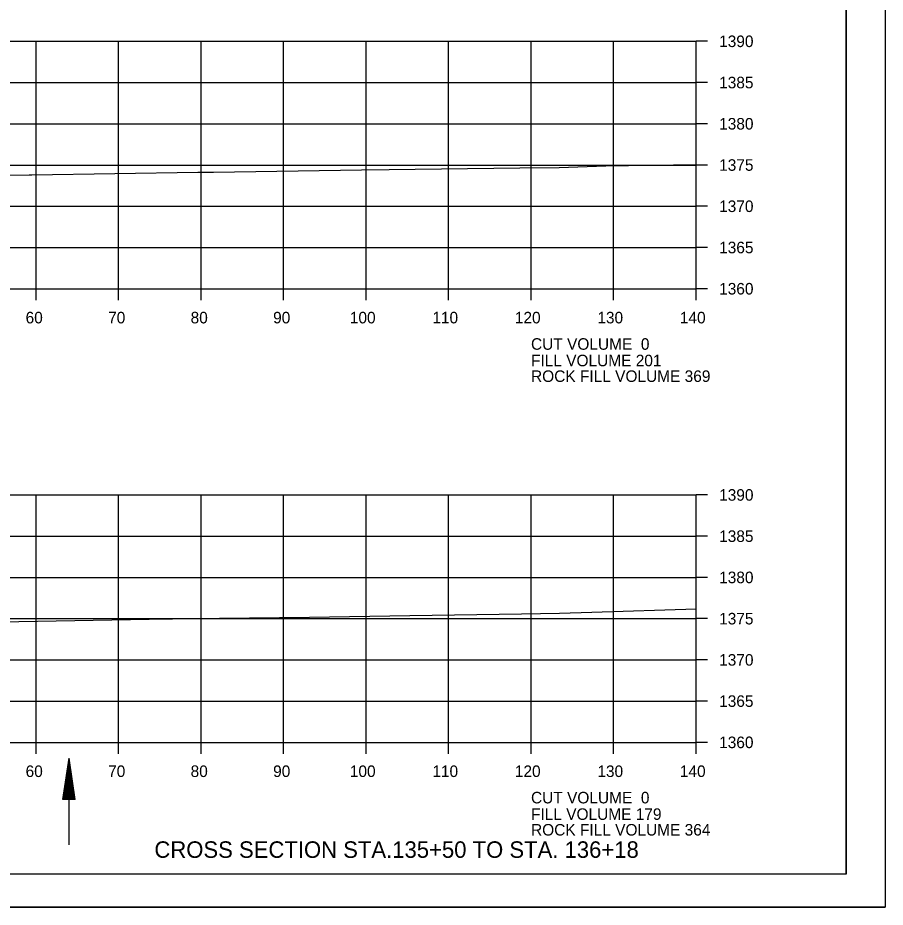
# Model space of a CAD drawing. Extents: x 1374311 to 1383814, y 384102 to 406278.
# Drawn here: x 1381686.5 to 1381791.6, y 388164.7 to 388272.5 of the extents above; entities that cross this region are included whole.
import ezdxf

# ---------------------------------------------------------------- set-up
doc = ezdxf.new("R2010")
doc.units = 0
for name, color, linetype in [('R_Axis', 7, 'Continuous'), ('R_Axis Annot', 7, 'Continuous'), ('R_Border', 7, 'Continuous'), ('R_Draft', 7, 'Continuous'), ('R_Exist Surface', 7, 'Continuous'), ('R_Grid', 7, 'Continuous'), ('R_No Plot', 7, 'Continuous'), ('R_Water', 7, 'Continuous')]:
    doc.layers.add(name, color=color, linetype=linetype)

msp = doc.modelspace()

# ---------------------------------------------------------------- linework, layer by layer
at = {"layer": 'R_Axis'}
for p, q in [((1381768.66, 388239.67), (1381768.66, 388269.67)), ((1381770.06, 388269.67), (1381768.66, 388269.67)), ((1381770.06, 388264.67), (1381768.66, 388264.67)), ((1381770.06, 388259.67), (1381768.66, 388259.67)), ((1381770.06, 388254.67), (1381768.66, 388254.67)), ((1381770.06, 388249.67), (1381768.66, 388249.67)), ((1381770.06, 388244.67), (1381768.66, 388244.67)), ((1381488.66, 388239.67), (1381768.66, 388239.67)), ((1381688.66, 388238.27), (1381688.66, 388239.67)), ((1381698.66, 388238.27), (1381698.66, 388239.67)), ((1381708.66, 388238.27), (1381708.66, 388239.67)), ((1381718.66, 388238.27), (1381718.66, 388239.67)), ((1381728.66, 388238.27), (1381728.66, 388239.67)), ((1381738.66, 388238.27), (1381738.66, 388239.67)), ((1381748.66, 388238.27), (1381748.66, 388239.67)), ((1381758.66, 388238.27), (1381758.66, 388239.67)), ((1381768.66, 388238.27), (1381768.66, 388239.67)), ((1381770.06, 388239.67), (1381768.66, 388239.67)), ((1381768.66, 388184.67), (1381768.66, 388214.67)), ((1381770.06, 388214.67), (1381768.66, 388214.67)), ((1381770.06, 388209.67), (1381768.66, 388209.67)), ((1381770.06, 388204.67), (1381768.66, 388204.67)), ((1381770.06, 388199.67), (1381768.66, 388199.67)), ((1381770.06, 388194.67), (1381768.66, 388194.67)), ((1381770.06, 388189.67), (1381768.66, 388189.67)), ((1381488.66, 388184.67), (1381768.66, 388184.67)), ((1381688.66, 388183.27), (1381688.66, 388184.67)), ((1381698.66, 388183.27), (1381698.66, 388184.67)), ((1381708.66, 388183.27), (1381708.66, 388184.67)), ((1381718.66, 388183.27), (1381718.66, 388184.67)), ((1381728.66, 388183.27), (1381728.66, 388184.67)), ((1381738.66, 388183.27), (1381738.66, 388184.67)), ((1381748.66, 388183.27), (1381748.66, 388184.67)), ((1381758.66, 388183.27), (1381758.66, 388184.67)), ((1381768.66, 388183.27), (1381768.66, 388184.67)), ((1381770.06, 388184.67), (1381768.66, 388184.67))]:
    msp.add_line(p, q, dxfattribs=at)
at = {"layer": 'R_Border'}
for q in [(1381786.84, 388374.13), (1381470.66, 388168.67)]:
    msp.add_line((1381786.84, 388168.67), q, dxfattribs=at)
at = {"layer": 'R_Draft'}
for p, q in [((1381691.92, 388177.76), (1381692.67, 388182.76)), ((1381693.42, 388177.76), (1381692.67, 388182.76)), ((1381692.05, 388177.76), (1381692.67, 388181.92)), ((1381693.3, 388177.76), (1381692.67, 388181.92)), ((1381692.17, 388177.76), (1381692.67, 388181.06)), ((1381693.17, 388177.76), (1381692.67, 388181.06)), ((1381692.3, 388177.76), (1381692.67, 388180.23)), ((1381692.43, 388177.76), (1381692.67, 388179.38)), ((1381693.04, 388177.76), (1381692.67, 388180.23)), ((1381692.91, 388177.76), (1381692.67, 388179.38)), ((1381692.55, 388177.76), (1381692.67, 388178.55)), ((1381692.79, 388177.76), (1381692.67, 388178.55)), ((1381693.42, 388177.76), (1381691.92, 388177.76))]:
    msp.add_line(p, q, dxfattribs=at)
at = {"layer": 'R_Exist Surface'}
for points in [[(1381572.13, 388252.07), (1381574.74, 388252.12), (1381577.38, 388252.16), (1381586.23, 388252.54), (1381607.22, 388252.89), (1381619.28, 388252.98), (1381633.47, 388252.93), (1381648.28, 388253.08), (1381651.47, 388253.12), (1381668.2, 388253.29), (1381670.01, 388253.3), (1381683.37, 388253.44), (1381687.83, 388253.5), (1381688.15, 388253.5), (1381708.29, 388253.81), (1381710.19, 388253.82), (1381728.11, 388254.09), (1381731.48, 388254.11), (1381747.31, 388254.33), (1381752.06, 388254.37), (1381757.72, 388254.57), (1381768.66, 388254.74)], [(1381561.13, 388197.89), (1381578.95, 388198.43), (1381586.36, 388198.52), (1381601.87, 388198.35), (1381618.32, 388198.73), (1381618.84, 388198.74), (1381619.23, 388198.75), (1381621.98, 388198.81), (1381636.31, 388199.03), (1381637.73, 388199.05), (1381658.93, 388199.13), (1381662.43, 388199.17), (1381680.38, 388199.25), (1381686.58, 388199.33), (1381702.39, 388199.6), (1381710.92, 388199.71), (1381721.8, 388199.86), (1381733.98, 388200.06), (1381747.51, 388200.24), (1381752.11, 388200.35), (1381756.03, 388200.45), (1381768.66, 388200.86)]]:
    msp.add_lwpolyline(points, dxfattribs=at)
at = {"layer": 'R_Grid'}
for p, q in [((1381488.66, 388269.67), (1381768.66, 388269.67)), ((1381688.66, 388239.67), (1381688.66, 388269.67)), ((1381698.66, 388239.67), (1381698.66, 388269.67)), ((1381708.66, 388239.67), (1381708.66, 388269.67)), ((1381718.66, 388239.67), (1381718.66, 388269.67)), ((1381728.66, 388239.67), (1381728.66, 388269.67)), ((1381738.66, 388239.67), (1381738.66, 388269.67)), ((1381748.66, 388239.67), (1381748.66, 388269.67)), ((1381758.66, 388239.67), (1381758.66, 388269.67)), ((1381768.66, 388239.67), (1381768.66, 388269.67)), ((1381488.66, 388264.67), (1381768.66, 388264.67)), ((1381488.66, 388259.67), (1381768.66, 388259.67)), ((1381488.66, 388254.67), (1381768.66, 388254.67)), ((1381488.66, 388249.67), (1381768.66, 388249.67)), ((1381488.66, 388244.67), (1381768.66, 388244.67)), ((1381488.66, 388239.67), (1381768.66, 388239.67)), ((1381488.66, 388214.67), (1381768.66, 388214.67)), ((1381688.66, 388184.67), (1381688.66, 388214.67)), ((1381698.66, 388184.67), (1381698.66, 388214.67)), ((1381708.66, 388184.67), (1381708.66, 388214.67)), ((1381718.66, 388184.67), (1381718.66, 388214.67)), ((1381728.66, 388184.67), (1381728.66, 388214.67)), ((1381738.66, 388184.67), (1381738.66, 388214.67)), ((1381748.66, 388184.67), (1381748.66, 388214.67)), ((1381758.66, 388184.67), (1381758.66, 388214.67)), ((1381768.66, 388184.67), (1381768.66, 388214.67)), ((1381488.66, 388209.67), (1381768.66, 388209.67)), ((1381488.66, 388204.67), (1381768.66, 388204.67)), ((1381488.66, 388199.67), (1381768.66, 388199.67)), ((1381488.66, 388194.67), (1381768.66, 388194.67)), ((1381488.66, 388189.67), (1381768.66, 388189.67)), ((1381488.66, 388184.67), (1381768.66, 388184.67))]:
    msp.add_line(p, q, dxfattribs=at)
at = {"layer": 'R_No Plot'}
msp.add_line((1381458.26, 388164.69), (1381791.59, 388164.69), dxfattribs=at)
for points in [[(1381458.25, 388378.02), (1381791.59, 388378.02), (1381791.59, 388164.68), (1381458.25, 388164.68)], [(1381704.58, 388374.13), (1381704.58, 388364.25), (1381740.31, 388364.25), (1381740.31, 388361.33), (1381763.51, 388361.33), (1381763.51, 388338.11), (1381786.84, 388338.11), (1381786.84, 388168.67), (1381470.66, 388168.67), (1381470.66, 388374.13)]]:
    msp.add_lwpolyline(points, close=True, dxfattribs=at)
at = {"layer": 'R_Water'}
msp.add_line((1381692.67, 388172.25), (1381692.67, 388182.76), dxfattribs=at)

# ---------------------------------------------------------------- texts
at = {"layer": 'R_Axis Annot'}
for s, p in [('1390', (1381771.46, 388268.97)), ('1385', (1381771.46, 388263.97)), ('1380', (1381771.46, 388258.97)), ('1375', (1381771.46, 388253.97)), ('1370', (1381771.46, 388248.97)), ('1365', (1381771.46, 388243.97)), ('1360', (1381771.46, 388238.97)), ('60', (1381687.4, 388235.47)), ('70', (1381697.4, 388235.47)), ('80', (1381707.4, 388235.47)), ('90', (1381717.4, 388235.47)), ('100', (1381726.7, 388235.47)), ('110', (1381736.7, 388235.47)), ('120', (1381746.7, 388235.47)), ('130', (1381756.7, 388235.47)), ('140', (1381766.7, 388235.47)), ('CUT VOLUME  0', (1381748.66, 388232.27)), ('FILL VOLUME 201', (1381748.66, 388230.27)), ('ROCK FILL VOLUME 369', (1381748.66, 388228.37)), ('1390', (1381771.46, 388213.97)), ('1385', (1381771.46, 388208.97)), ('1380', (1381771.46, 388203.97)), ('1375', (1381771.46, 388198.97)), ('1370', (1381771.46, 388193.97)), ('1365', (1381771.46, 388188.97)), ('1360', (1381771.46, 388183.97)), ('60', (1381687.4, 388180.47)), ('70', (1381697.4, 388180.47)), ('80', (1381707.4, 388180.47)), ('90', (1381717.4, 388180.47)), ('100', (1381726.7, 388180.47)), ('110', (1381736.7, 388180.47)), ('120', (1381746.7, 388180.47)), ('130', (1381756.7, 388180.47)), ('140', (1381766.7, 388180.47)), ('CUT VOLUME  0', (1381748.66, 388177.27)), ('FILL VOLUME 179', (1381748.66, 388175.27)), ('ROCK FILL VOLUME 364', (1381748.66, 388173.37))]:
    msp.add_text(s, height=1.4, dxfattribs=at).set_placement(p)
at = {"layer": 'R_Draft'}
msp.add_text('CROSS SECTION STA.135+50 TO STA. 136+18', height=2, dxfattribs=at).set_placement((1381703.01, 388170.67))

doc.saveas('drawing.dxf')
